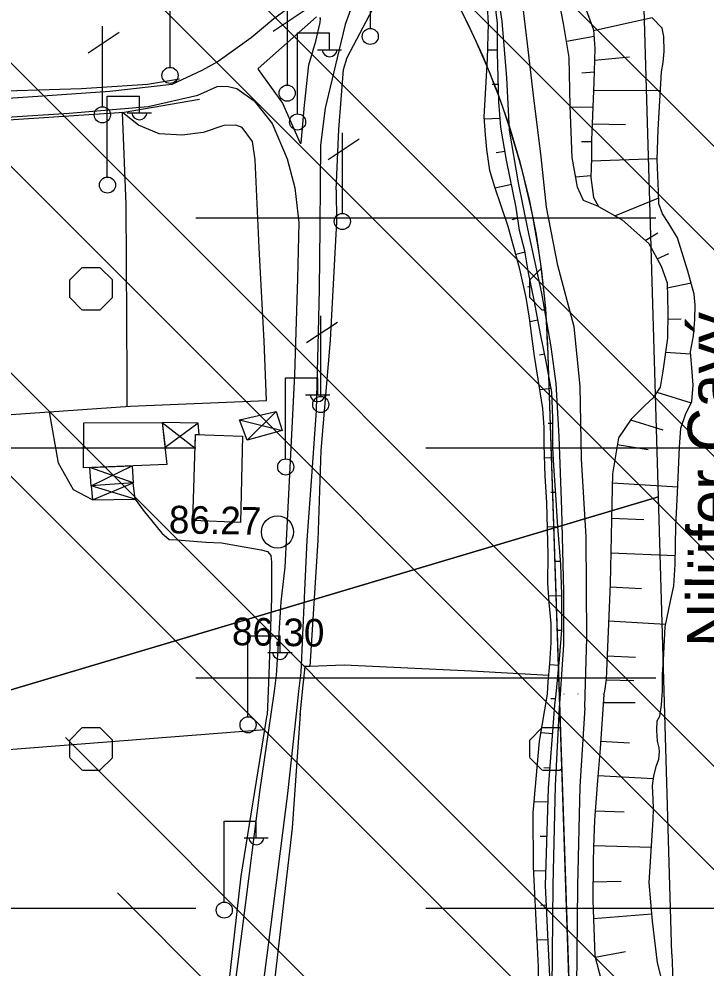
# Model space of a CAD drawing. Extents: x 417995 to 421451, y 4454518 to 4458015.
# Drawn here: x 419993.9 to 420143.3, y 4457143.9 to 4457350.1 of the extents above; entities that cross this region are included whole.
import ezdxf

# ---------------------------------------------------------------- set-up
doc = ezdxf.new("R2010")
doc.units = 0
for name, color, linetype in [('ADAKENARI', 7, 'Continuous'), ('B_Mesken', 7, 'Continuous'), ('B_Sundurma', 7, 'Continuous'), ('Hid_Dere_Sulu_Yat_Gen', 7, 'Continuous'), ('PL_KA_TARIM_ALANI', 7, 'Continuous'), ('PL_TA_K_DERE', 7, 'Continuous'), ('S_Elektrik_Diregi', 7, 'Continuous'), ('S_Kuyu', 7, 'Continuous'), ('S_Telefon_Diregi', 7, 'Continuous'), ('Sev_Sevalti', 7, 'Continuous'), ('Sev_Sevustu', 7, 'Continuous'), ('Sev_Tarama', 7, 'Continuous'), ('Sinir_itirazli_Mulkiyet', 7, 'Continuous'), ('SN_TR_SIVILASMA', 7, 'Continuous'), ('SN_TR_TASKIN', 7, 'Continuous'), ('TR_TARIMALANI', 7, 'Continuous'), ('Y_Cay_Dere', 7, 'Continuous'), ('Y_Kot_Noktasi', 7, 'Continuous'), ('Y_Yol_Kotu', 7, 'Continuous'), ('Yol_Sose', 7, 'Continuous')]:
    doc.layers.add(name, color=color, linetype=linetype)

msp = doc.modelspace()

# ---------------------------------------------------------------- linework, layer by layer
at = {"layer": 'ADAKENARI'}
msp.add_line((420108.87, 4457279.14), (420116.2, 4457058.93), dxfattribs=at)
msp.add_arc((419935.89, 4457273.37), 173.08, 1.9073, 28.7282, dxfattribs=at)
at = {"layer": 'B_Mesken'}
for points in [[(420026.1, 4457253.3), (420008.01, 4457252.57), (420008.06, 4457262.37), (420025.1, 4457262.45)], [(420032.33, 4457259.82), (420042.52, 4457259.43), (420042.1, 4457240.71), (420031.72, 4457241.1)]]:
    msp.add_lwpolyline(points, close=True, dxfattribs=at)
at = {"layer": 'B_Sundurma'}
for p, q in [((420049.86, 4457264.81), (420043.53, 4457258.59)), ((420025.1, 4457262.45), (420032.23, 4457256.86)), ((420032.88, 4457262.3), (420025.7, 4457257)), ((420041.91, 4457262.99), (420051.14, 4457260.69)), ((420018.75, 4457249.32), (420009.35, 4457252.63)), ((420009.63, 4457248.65), (420018.55, 4457253)), ((420019.21, 4457245.78), (420009.63, 4457248.65)), ((420009.95, 4457245.64), (420018.75, 4457249.32))]:
    msp.add_line(p, q, dxfattribs=at)
for points in [[(420041.91, 4457262.99), (420049.86, 4457264.81), (420051.14, 4457260.69), (420043.53, 4457258.59)], [(420032.88, 4457262.3), (420025.1, 4457262.45), (420025.7, 4457257), (420032.23, 4457256.86), (420032.33, 4457259.82), (420033.14, 4457259.79)], [(420018.75, 4457249.32), (420009.63, 4457248.65), (420009.35, 4457252.63), (420018.55, 4457253)], [(420009.95, 4457245.64), (420019.21, 4457245.78), (420018.75, 4457249.32), (420009.63, 4457248.65)]]:
    msp.add_lwpolyline(points, close=True, dxfattribs=at)
at = {"layer": 'Hid_Dere_Sulu_Yat_Gen'}
for points in [[(420133.78, 4457203.16), (420133.82, 4457204.03), (420133.84, 4457207.67), (420134.05, 4457210.86), (420134.4, 4457218.05), (420135.61, 4457223.61), (420136.34, 4457226.9), (420136.58, 4457231.56), (420136.78, 4457239.99), (420137.02, 4457245.61), (420137.52, 4457257.06), (420137.82, 4457261.19), (420138.88, 4457264.13), (420140.21, 4457267.01), (420140.54, 4457270.5), (420140.24, 4457274.32), (420139.92, 4457277.79), (420140.57, 4457281.24), (420140.88, 4457284.77), (420140.96, 4457287.93), (420140.76, 4457290.34), (420139.34, 4457295.32), (420137.13, 4457302.56), (420135.24, 4457305.69), (420133.83, 4457307.8), (420133.06, 4457309.95), (420132.98, 4457312.61), (420132.66, 4457319.57), (420132.93, 4457326.01), (420133.65, 4457338.66), (420134.02, 4457340.64), (420134.23, 4457343.02), (420134.14, 4457346.34), (420133.76, 4457348.13), (420131.6, 4457350.34)], [(420132.61, 4457195.52), (420132.68, 4457197.58), (420133.25, 4457198.6), (420133.65, 4457201.02), (420133.78, 4457203.16)], [(420135.9, 4457132.74), (420132.77, 4457144.99), (420131.69, 4457154.07), (420130.93, 4457162.48), (420131.69, 4457173.81), (420131.8, 4457176.17), (420131.88, 4457178.44), (420131.82, 4457180.59), (420131.69, 4457183.5), (420131.96, 4457185.66), (420132.51, 4457187.85), (420133.02, 4457189.28), (420133.17, 4457190.84), (420133.13, 4457191.72), (420132.89, 4457192.6), (420132.76, 4457193.15), (420132.61, 4457195.52)]]:
    msp.add_lwpolyline(points, dxfattribs=at)
at = {"layer": 'PL_KA_TARIM_ALANI'}
for p, q in [((420132.98, 4457246.25), (420129.11, 4457379.11)), ((419159.16, 4456956.55), (420132.98, 4457246.25)), ((420132.98, 4457246.25), (419159.16, 4456956.55)), ((420135.88, 4457146.88), (420132.98, 4457246.25))]:
    msp.add_line(p, q, dxfattribs=at)
msp.add_arc((420548.74, 4457158.92), 413.04, 181.6696, 190.112, dxfattribs=at)
at = {"layer": 'PL_TA_K_DERE'}
msp.add_lwpolyline([(420087.66, 4457356.57), (420091.39, 4457349.37), (420094.77, 4457342.01), (420097.81, 4457334.5), (420100.49, 4457326.86), (420102.82, 4457319.1), (420104.77, 4457311.24), (420106.36, 4457303.29), (420107.57, 4457295.28), (420108.41, 4457287.22), (420108.87, 4457279.14), (420116.2, 4457058.93)], dxfattribs=at)
at = {"layer": 'S_Elektrik_Diregi'}
for p, q in [((420054.49, 4457329.57), (420054.49, 4457347.07)), ((420054.49, 4457347.07), (420061.49, 4457347.07)), ((420061.49, 4457343.57), (420061.49, 4457347.07)), ((420058.83, 4457343.43), (420064.08, 4457343.43)), ((420013.15, 4457315.85), (420013.15, 4457333.35)), ((420013.15, 4457333.35), (420020.15, 4457333.35)), ((420020.15, 4457329.85), (420020.15, 4457333.35)), ((420017.49, 4457329.71), (420022.74, 4457329.71)), ((420051.91, 4457254.6), (420051.91, 4457272.1)), ((420051.91, 4457272.1), (420058.91, 4457272.1)), ((420058.91, 4457268.6), (420058.91, 4457272.1)), ((420056.25, 4457268.46), (420061.5, 4457268.46)), ((420043.72, 4457198.56), (420043.72, 4457216.06)), ((420043.72, 4457216.06), (420050.72, 4457216.06)), ((420050.72, 4457212.56), (420050.72, 4457216.06)), ((420048.06, 4457212.42), (420053.31, 4457212.42)), ((420038.55, 4457158.3), (420038.55, 4457175.8)), ((420038.55, 4457175.8), (420045.55, 4457175.8)), ((420045.55, 4457172.3), (420045.55, 4457175.8)), ((420042.89, 4457172.16), (420048.14, 4457172.16))]:
    msp.add_line(p, q, dxfattribs=at)
for centre in [(420054.52, 4457327.73), (420013.19, 4457314.02), (420051.94, 4457252.76), (420043.75, 4457196.72), (420038.58, 4457156.46)]:
    msp.add_circle(centre, 1.75, dxfattribs=at)
for centre in [(420061.49, 4457343.58), (420020.15, 4457329.87), (420058.91, 4457268.61), (420050.72, 4457212.57), (420045.55, 4457172.31)]:
    msp.add_arc(centre, 1.66, 184.8384, 355.1464, dxfattribs=at)
at = {"layer": 'S_Kuyu'}
msp.add_circle((420050.14, 4457238.63), 3.5, dxfattribs=at)
at = {"layer": 'S_Telefon_Diregi'}
for p, q in [((420070.35, 4457348.07), (420070.35, 4457365.57)), ((420026.82, 4457339.6), (420026.82, 4457357.1)), ((420052.29, 4457335.75), (420052.29, 4457353.25)), ((420049.18, 4457347.47), (420055.93, 4457351.92)), ((420008.99, 4457342.76), (420015.74, 4457347.21)), ((420012.1, 4457331.04), (420012.1, 4457348.54)), ((420061.17, 4457319.58), (420067.92, 4457324.03)), ((420064.28, 4457307.86), (420064.28, 4457325.36)), ((420059.58, 4457268.08), (420059.58, 4457285.58)), ((420056.47, 4457279.81), (420063.22, 4457284.25))]:
    msp.add_line(p, q, dxfattribs=at)
for centre in [(420070.32, 4457346.32), (420026.79, 4457337.85), (420052.26, 4457334), (420012.07, 4457329.29), (420064.25, 4457306.11), (420059.55, 4457266.33)]:
    msp.add_circle(centre, 1.75, dxfattribs=at)
at = {"layer": 'Sev_Sevalti'}
for points in [[(420119.97, 4457309.36), (420116.67, 4457310.63), (420115.39, 4457313.55), (420114.21, 4457320.01), (420113.75, 4457331.13), (420113.54, 4457341.76), (420112.36, 4457349.11), (420110.06, 4457360.86), (420106.52, 4457367.02), (420100.31, 4457373.66), (420098.25, 4457378.73), (420098.8, 4457382.39), (420103.44, 4457389.24)], [(420108.87, 4457203.5), (420108.99, 4457206.04), (420109.37, 4457210), (420109.62, 4457214.64), (420109.66, 4457218.76), (420109.21, 4457223.29), (420108.94, 4457227.57), (420109.01, 4457233.69), (420108.67, 4457245.07), (420108.33, 4457250.79), (420108.16, 4457257.57), (420108.11, 4457261.3), (420107.87, 4457265.43), (420106, 4457276.85), (420105.57, 4457280.13), (420104.94, 4457285.06), (420104.19, 4457289.61), (420102.84, 4457295.77), (420100.28, 4457305), (420098.85, 4457309.3), (420097.34, 4457313.75), (420096.31, 4457317.19), (420095.66, 4457321.73), (420095.34, 4457324.92), (420095.09, 4457328.86), (420095.77, 4457341.44), (420096.01, 4457349.12), (420095.77, 4457352.89)], [(420133.78, 4457203.16), (420133.82, 4457204.03), (420133.84, 4457207.67), (420134.05, 4457210.86), (420134.4, 4457218.05), (420135.61, 4457223.61), (420136.34, 4457226.9), (420136.58, 4457231.56), (420136.78, 4457239.99), (420137.02, 4457245.61), (420137.52, 4457257.06), (420137.82, 4457261.19), (420138.88, 4457264.13), (420140.21, 4457267.01), (420140.54, 4457270.5), (420140.24, 4457274.32), (420139.92, 4457277.79), (420140.57, 4457281.24), (420140.88, 4457284.77), (420140.96, 4457287.93), (420140.76, 4457290.34), (420139.34, 4457295.32), (420137.13, 4457302.56), (420135.24, 4457305.69), (420133.83, 4457307.8), (420133.06, 4457309.95), (420132.98, 4457312.61), (420132.66, 4457319.57), (420132.93, 4457326.01), (420133.65, 4457338.66), (420134.02, 4457340.64), (420134.23, 4457343.02), (420134.14, 4457346.34), (420133.76, 4457348.13), (420131.6, 4457350.34)], [(420121.91, 4456992.61), (420119.22, 4457001.62), (420113.98, 4457022.89), (420112.44, 4457038.68), (420112.59, 4457047.41), (420110.63, 4457065.18), (420107.65, 4457087.91), (420107.06, 4457106.15), (420106.74, 4457126.52), (420106.88, 4457144.15), (420105.84, 4457165.85), (420105.75, 4457177.57), (420107.13, 4457193.19), (420108.85, 4457203.42)], [(420108.85, 4457203.42), (420108.87, 4457203.5)], [(420108.86, 4457203.42), (420108.87, 4457203.5)], [(420132.61, 4457195.52), (420132.68, 4457197.58), (420133.25, 4457198.6), (420133.65, 4457201.02), (420133.78, 4457203.16)], [(420135.9, 4457132.74), (420132.77, 4457144.99), (420131.69, 4457154.07), (420130.93, 4457162.48), (420131.69, 4457173.81), (420131.8, 4457176.17), (420131.88, 4457178.44), (420131.82, 4457180.59), (420131.69, 4457183.5), (420131.96, 4457185.66), (420132.51, 4457187.85), (420133.02, 4457189.28), (420133.17, 4457190.84), (420133.13, 4457191.72), (420132.89, 4457192.6), (420132.76, 4457193.15), (420132.61, 4457195.52)]]:
    msp.add_lwpolyline(points, dxfattribs=at)
at = {"layer": 'Sev_Sevustu'}
for points in [[(420109.43, 4457140.54), (420108.4, 4457161.84), (420109.08, 4457182.98), (420110.46, 4457201.01), (420110.7, 4457203.4), (420111.48, 4457210.99), (420111.98, 4457217.32), (420111.98, 4457225.04), (420111.78, 4457231.56), (420111.01, 4457240.74), (420110.71, 4457245.58), (420110.26, 4457253.11), (420109.99, 4457256.93), (420110, 4457263.44), (420109.79, 4457269.04), (420108.56, 4457275.69), (420107.38, 4457281.34), (420105.98, 4457289.04), (420104.7, 4457294.95), (420103.92, 4457299.72), (420102.75, 4457304.14), (420102.03, 4457309.14), (420099.9, 4457319.45), (420098.74, 4457326.62), (420098.26, 4457332.09), (420097.99, 4457342.77), (420097.98, 4457349.23), (420096.9, 4457358.18)], [(420115.93, 4457355.7), (420118.85, 4457347.76), (420119.17, 4457343.7), (420118.91, 4457336.33), (420118.42, 4457323.79), (420118.43, 4457319.84), (420118.24, 4457315.69), (420118.88, 4457311.32), (420119.97, 4457309.36), (420125.09, 4457306.45), (420130.89, 4457301.31), (420133.57, 4457296.36), (420134.87, 4457292.74), (420135, 4457286.39), (420134.96, 4457280.73), (420133.94, 4457273.6), (420133.32, 4457270.12), (420131.84, 4457267.75), (420129.98, 4457266.08), (420127.05, 4457263.18), (420124.26, 4457259.08), (420123.01, 4457251.3), (420122.84, 4457244.73), (420122.5, 4457227.35), (420121.63, 4457206.62), (420121.21, 4457204.07), (420121.13, 4457203.37), (420121.12, 4457203.29), (420121.13, 4457203.37)], [(420121.12, 4457203.29), (420120.28, 4457191.61), (420119.71, 4457184.64), (420119.04, 4457176.03), (420118.84, 4457170.12), (420118.78, 4457166.86), (420118.71, 4457158.55), (420119.15, 4457146.53), (420120.49, 4457141.26)]]:
    msp.add_lwpolyline(points, dxfattribs=at)
at = {"layer": 'Sev_Tarama'}
for p, q in [((420118.86, 4457347.62), (420131.6, 4457350.4)), ((420118.96, 4457346.34), (420112.98, 4457345.25)), ((420097.99, 4457343.35), (420095.83, 4457343.37)), ((420119.08, 4457341.14), (420126.64, 4457341.9)), ((420118.99, 4457338.57), (420116.3, 4457338.37)), ((420098.17, 4457335.85), (420096.82, 4457335.86)), ((420118.84, 4457334.66), (420133.42, 4457334.6)), ((420118.7, 4457330.97), (420113.76, 4457330.89)), ((420098.58, 4457328.48), (420095.12, 4457328.31)), ((420118.56, 4457327.33), (420125.77, 4457327.18)), ((420118.42, 4457323.45), (420116.25, 4457323.43)), ((420099.61, 4457321.28), (420097.71, 4457321)), ((420118.4, 4457319.26), (420132.67, 4457319.82)), ((420118.25, 4457316.02), (420114.99, 4457315.76)), ((420101.01, 4457314.11), (420097.48, 4457313.33)), ((420123.49, 4457307.36), (420133.02, 4457311.22)), ((420102.37, 4457306.79), (420101.13, 4457306.48)), ((420130.11, 4457302), (420132.86, 4457303.65)), ((420103.96, 4457299.47), (420101.96, 4457298.95)), ((420132.68, 4457298.01), (420135.24, 4457299.18)), ((420105.33, 4457292.03), (420104.53, 4457291.86)), ((420134.89, 4457291.69), (420140.06, 4457292.8)), ((420134.99, 4457284.91), (420137.94, 4457284.95)), ((420106.78, 4457284.63), (420105.04, 4457284.33)), ((420108.24, 4457277.25), (420107.11, 4457277.07)), ((420134.53, 4457277.74), (420139.96, 4457277.37)), ((420109.64, 4457269.84), (420107.2, 4457269.51)), ((420132.63, 4457269.03), (420140.07, 4457266.71)), ((420110, 4457262.2), (420109.03, 4457262.17)), ((420126.9, 4457262.97), (420133.89, 4457260.8)), ((420124.03, 4457257.62), (420130.74, 4457256.56)), ((420110.15, 4457254.71), (420108.23, 4457254.64)), ((420122.96, 4457249.31), (420137.15, 4457248.45)), ((420110.61, 4457247.23), (420109.58, 4457247.19)), ((420122.77, 4457241.62), (420129.8, 4457241.33)), ((420111.09, 4457239.74), (420108.83, 4457239.65)), ((420122.63, 4457234.13), (420136.63, 4457233.54)), ((420111.72, 4457232.25), (420110.36, 4457232.2)), ((420122.47, 4457226.69), (420129.31, 4457226.36)), ((420111.98, 4457224.74), (420109.12, 4457224.66)), ((420122.16, 4457219.32), (420134.51, 4457218.56)), ((420111.97, 4457217.22), (420110.81, 4457217.2)), ((420121.84, 4457211.69), (420127.95, 4457211.41)), ((420111.34, 4457209.65), (420109.35, 4457209.74)), ((420121.68, 4457206.5), (420127.63, 4457206.37)), ((420110.6, 4457202.36), (420109.6, 4457202.38)), ((420121, 4457201.58), (420127.92, 4457201.54)), ((420109.98, 4457194.79), (420107.43, 4457194.95)), ((420120.39, 4457193.15), (420126.65, 4457192.83)), ((420109.41, 4457187.32), (420108.02, 4457187.41)), ((420119.8, 4457185.68), (420131.88, 4457185.06)), ((420108.98, 4457179.93), (420105.96, 4457179.96)), ((420119.2, 4457178.05), (420125.53, 4457177.84)), ((420108.74, 4457172.48), (420107.27, 4457172.46)), ((420118.85, 4457170.51), (420131.45, 4457170.16)), ((420108.5, 4457165), (420105.88, 4457164.94)), ((420118.74, 4457162.59), (420124.85, 4457162.73)), ((420108.61, 4457157.5), (420107.43, 4457157.47)), ((420118.86, 4457154.6), (420131.55, 4457155.64)), ((420108.97, 4457150.01), (420106.6, 4457149.95)), ((420119.22, 4457146.26), (420125.78, 4457147.43))]:
    msp.add_line(p, q, dxfattribs=at)
at = {"layer": 'Sinir_itirazli_Mulkiyet'}
for points in [[(420062.91, 4457312.97), (420063.49, 4457326.06), (420064.5, 4457339.15), (420065.32, 4457341.75), (420074.25, 4457358.86), (420076.78, 4457362.18), (420077.69, 4457363.38)], [(420028.83, 4457337.04), (420021.87, 4457335.84), (420007.55, 4457334.92), (419984.07, 4457334.21), (419960.31, 4457333.23), (419939.62, 4457331.77), (419914.78, 4457330.31), (419891.49, 4457328.02), (419877.22, 4457325.69), (419859.7, 4457323.59), (419850.79, 4457322)], [(419826.88, 4457307.06), (419848.07, 4457313.08), (419849.93, 4457313.61), (419852.93, 4457314.4), (419866.19, 4457316.55), (419890.51, 4457319.09), (419893.61, 4457319.47), (419917.67, 4457322.15), (419947.96, 4457325.27), (419954.83, 4457325.77), (419976.3, 4457327.17), (420016.81, 4457329.83), (420033.16, 4457332.68)], [(420017.46, 4457265.88), (420017.44, 4457272), (420017.24, 4457309.76), (420016.44, 4457329.8)], [(420047.79, 4457267.21), (420047.27, 4457280.09), (420046.17, 4457300.37), (420045.3, 4457319.48), (420044.69, 4457323.52), (420042.49, 4457326.54), (420041.12, 4457327.05), (420038.52, 4457326.99), (420033.98, 4457325.42), (420029.4, 4457324.86), (420024.44, 4457325.15), (420019.92, 4457327.02), (420016.44, 4457329.8)], [(420062.91, 4457312.97), (420062.99, 4457306), (420061.59, 4457280.3), (420059.58, 4457256.32), (420058.9, 4457236.75), (420057.21, 4457209.43), (420056.09, 4457209.4), (420055.54, 4457203.99)], [(419846.29, 4457232.38), (419849.81, 4457235.63), (419852.26, 4457237.5), (419855.07, 4457238.98), (419859.55, 4457241), (419863.26, 4457242.34), (419866.9, 4457243.72), (419870.32, 4457244.39), (419876.79, 4457244.95), (419884.41, 4457246.25), (419895.62, 4457251.12), (419900.37, 4457252.85), (419903.51, 4457254.09), (419909.06, 4457256.25), (419914.14, 4457257.83), (419925.87, 4457259.25), (419944.55, 4457260.86), (420018.14, 4457265.95), (420047.79, 4457267.21)], [(420053.6, 4457268.16), (420053.58, 4457268.11)], [(420009.95, 4457245.64), (420005.79, 4457247.76), (420002.52, 4457253.58), (420000.6, 4457264.74)], [(420019.21, 4457245.78), (420020.97, 4457243.37), (420025, 4457238.38), (420026.63, 4457237.03), (420028.35, 4457236.92), (420034.58, 4457236.39), (420038.01, 4457236.28), (420046.58, 4457234.75), (420048.01, 4457234.36), (420048.69, 4457233.54), (420048.88, 4457232.09), (420048.85, 4457229.49), (420048.86, 4457224.25), (420048.29, 4457207.8), (420048.12, 4457204.07)], [(420109.13, 4457207.47), (420092.36, 4457208.39), (420064.61, 4457209.68), (420057.21, 4457209.43)], [(420048.12, 4457204.07), (420047.89, 4457198.9)], [(420055.54, 4457203.99), (420055.03, 4457198.85)], [(419885.97, 4457181.54), (419944.14, 4457187.4), (419981.38, 4457190.54), (420047.43, 4457195.74), (420047.89, 4457198.9)], [(420055.05, 4457199.1), (420053.33, 4457174.29), (420048.72, 4457134.28), (420043.65, 4457093.07), (420038.97, 4457052.4), (420037.64, 4457039.32)], [(419934.24, 4457093.06), (419972.01, 4457097.19), (420034.85, 4457101.58), (420038.21, 4457127.97), (420042.23, 4457163.84), (420047.43, 4457195.74)]]:
    msp.add_lwpolyline(points, dxfattribs=at)
at = {"layer": 'SN_TR_SIVILASMA'}
for p, q in [((421278.81, 4456188.63), (420012.21, 4457455.23)), ((421278.58, 4456166.41), (420006.13, 4457438.86)), ((421278.12, 4456121.97), (419993.97, 4457406.12)), ((421277.88, 4456099.75), (419987.89, 4457389.75)), ((421277.42, 4456055.31), (419975.73, 4457357.01)), ((421277.19, 4456033.09), (419969.65, 4457340.64)), ((421276.73, 4455988.66), (419957.49, 4457307.89)), ((421276.49, 4455966.44), (419971.97, 4457270.96)), ((421276.03, 4455922), (420004.05, 4457193.98)), ((421275.8, 4455899.78), (420015.35, 4457160.22))]:
    msp.add_line(p, q, dxfattribs=at)
at = {"layer": 'SN_TR_TASKIN'}
for p, q in [((420032.43, 4457306.9), (420132.43, 4457306.9)), ((419932.43, 4457256.9), (420032.43, 4457256.9)), ((420082.43, 4457256.9), (420182.43, 4457256.9)), ((420032.43, 4457206.9), (420132.43, 4457206.9)), ((419932.43, 4457156.9), (420032.43, 4457156.9)), ((420082.43, 4457156.9), (420182.43, 4457156.9))]:
    msp.add_line(p, q, dxfattribs=at)
at = {"layer": 'TR_TARIMALANI'}
for p, q in [((420005, 4457293.4), (420007.71, 4457296.11)), ((420007.75, 4457296.14), (420011.58, 4457296.14)), ((420014.25, 4457293.4), (420011.54, 4457296.11)), ((420105, 4457293.4), (420107.49, 4457295.9)), ((420005.04, 4457289.6), (420005.04, 4457293.43)), ((420014.29, 4457289.6), (420014.29, 4457293.43)), ((420105.04, 4457289.6), (420105.04, 4457293.43)), ((420007.71, 4457286.86), (420005, 4457289.57)), ((420011.54, 4457286.86), (420014.25, 4457289.57)), ((420107.71, 4457286.86), (420105, 4457289.57)), ((420007.75, 4457286.89), (420011.58, 4457286.89)), ((420107.75, 4457286.89), (420108.44, 4457286.89)), ((420005, 4457193.4), (420007.71, 4457196.11)), ((420007.75, 4457196.14), (420011.58, 4457196.14)), ((420014.25, 4457193.4), (420011.54, 4457196.11)), ((420105, 4457193.4), (420107.71, 4457196.11)), ((420107.75, 4457196.14), (420111.63, 4457196.14)), ((420005.04, 4457189.6), (420005.04, 4457193.43)), ((420014.29, 4457189.6), (420014.29, 4457193.43)), ((420105.04, 4457189.6), (420105.04, 4457193.43)), ((420007.71, 4457186.86), (420005, 4457189.57)), ((420011.54, 4457186.86), (420014.25, 4457189.57)), ((420107.71, 4457186.86), (420105, 4457189.57)), ((420007.75, 4457186.89), (420011.58, 4457186.89)), ((420107.75, 4457186.89), (420111.58, 4457186.89)), ((420111.54, 4457186.86), (420111.93, 4457187.26))]:
    msp.add_line(p, q, dxfattribs=at)
at = {"layer": 'Yol_Sose'}
for points in [[(420117.04, 4457203.34), (420117.39, 4457215.57), (420117.22, 4457237.57), (420116.27, 4457254.5), (420115.94, 4457270.35), (420114.64, 4457283.24), (420111.1, 4457296.51), (420108.62, 4457309.23), (420107.45, 4457320.15), (420105.83, 4457333.59), (420104.53, 4457344.72), (420103, 4457357.49), (420101.45, 4457364.1), (420097.64, 4457372.11), (420093.09, 4457376.7), (420087.63, 4457382.03), (420087.02, 4457383.05)], [(420082.87, 4457380.72), (420080.47, 4457377.38), (420075.98, 4457373.07), (420072.52, 4457370.07), (420069.53, 4457366.82), (420063.52, 4457361.18), (420058.45, 4457356.85), (420049.38, 4457350.17), (420044.4, 4457346.01), (420037.27, 4457340.88), (420033.69, 4457338.93), (420027.2, 4457335.88), (420013.68, 4457334.33), (419998.07, 4457333.24), (419977.35, 4457331.92), (419958.06, 4457330.44), (419936.32, 4457328.91), (419917.14, 4457326.6)], [(420082.46, 4457370.62), (420078.42, 4457367.58), (420072.85, 4457363.54), (420069.93, 4457360.45), (420067.78, 4457356.93), (420064.88, 4457348.93), (420063.1, 4457341.67), (420060.55, 4457330.71), (420059.52, 4457322.69), (420059.46, 4457314.34), (420059.37, 4457304.77), (420059.24, 4457291.43), (420058.97, 4457281.99), (420058.54, 4457265), (420057.53, 4457250.72), (420056.53, 4457236.83), (420055.92, 4457224.35), (420055.2, 4457208.09), (420054.74, 4457204)], [(420091, 4457370.23), (420093.56, 4457367.33), (420096.15, 4457362.94), (420097.59, 4457358.31), (420098.92, 4457349.64), (420099.95, 4457337.31), (420100.49, 4457325.94), (420102.46, 4457314.53), (420104.5, 4457304.5), (420107.54, 4457290.56), (420109.57, 4457278.9), (420110.63, 4457270.91), (420111.32, 4457259.41), (420111.91, 4457243.55), (420112.35, 4457225.66), (420112.36, 4457214.1), (420111.59, 4457203.39)], [(420058.66, 4457350.57), (420045.95, 4457339.33), (420045.94, 4457339.1), (420051.25, 4457331.84), (420055.06, 4457323.14), (420055.27, 4457323.1), (420056.04, 4457331.4), (420056.96, 4457340.13), (420058.51, 4457345.32), (420059.41, 4457349.38), (420059.49, 4457350.2), (420059.35, 4457350.44)], [(419903.39, 4457320.83), (419933.79, 4457324.62), (419953.92, 4457326.65), (419977.71, 4457327.89), (420004.86, 4457329.63), (420022.05, 4457331.08), (420032.86, 4457333.52), (420037.05, 4457335.42), (420039.14, 4457335.52), (420041.32, 4457334.99), (420045.06, 4457332.32), (420049.01, 4457327.37), (420052.23, 4457319.75), (420053.95, 4457313.39), (420054.76, 4457305.92), (420054.5, 4457293.74), (420053.85, 4457272.76), (420051.72, 4457230.96), (420050.9, 4457223.43), (420049.89, 4457207.53), (420049.42, 4457204.05)], [(420049.42, 4457204.05), (420048.81, 4457199.58)], [(420054.74, 4457204), (420054.19, 4457199.11)], [(420111.59, 4457203.39), (420111.38, 4457200.51)], [(420112.47, 4457203.39), (420112.47, 4457203.46)], [(420115.45, 4457203.43), (420115.45, 4457203.35)], [(420116.96, 4457200.41), (420117.04, 4457203.34)], [(420111.38, 4457200.51), (420110.54, 4457183.54), (420110.02, 4457161.85), (420109.77, 4457139.51), (420109.98, 4457126.41), (420111.09, 4457105.7), (420111.67, 4457094.38), (420113.97, 4457076.63), (420116.75, 4457060.94), (420118.57, 4457049.82), (420120.41, 4457035.34), (420122.62, 4457020.01)], [(420116.96, 4457200.41), (420115.88, 4457183.34), (420115.36, 4457161.76), (420115.12, 4457139.52), (420115.32, 4457126.6), (420116.43, 4457105.98), (420117, 4457094.86), (420119.25, 4457077.44), (420122.02, 4457061.83), (420123.86, 4457050.59), (420124.36, 4457046.65)], [(420048.81, 4457199.58), (420046.34, 4457182.65), (420042.65, 4457153.54), (420039.89, 4457132.41), (420038.14, 4457115.8), (420035.34, 4457095.58), (420032.92, 4457072.23), (420031.01, 4457046.57), (420029.54, 4457032.26), (420027.7, 4457017.4), (420025.44, 4456996.3), (420023.01, 4456975.66), (420018.67, 4456952.39), (420016.13, 4456938.09), (420015.17, 4456930.57), (420013.2, 4456911.6)], [(420054.19, 4457199.11), (420052.34, 4457181.83), (420048.65, 4457152.76), (420045.91, 4457131.7), (420044.16, 4457115.06), (420041.36, 4457094.85), (420038.95, 4457071.69), (420037.05, 4457046.04), (420035.56, 4457031.58), (420033.72, 4457016.71), (420031.46, 4456995.62), (420029.01, 4456974.75), (420024.63, 4456951.31), (420022.12, 4456937.18), (420021.18, 4456929.87), (420019.23, 4456910.97)]]:
    msp.add_lwpolyline(points, dxfattribs=at)

# ---------------------------------------------------------------- texts
at = {"layer": 'Y_Cay_Dere'}
msp.add_text('Nilüfer Çayý', height=10, rotation=89.8174, dxfattribs=at).set_placement((420149.18, 4457213.57))
at = {"layer": 'Y_Kot_Noktasi'}
msp.add_text('86.27', height=6, rotation=359.0012, dxfattribs=at).set_placement((420026.5, 4457238.35))
at = {"layer": 'Y_Yol_Kotu'}
msp.add_text('86.30', height=6, rotation=359.0012, dxfattribs=at).set_placement((420040.22, 4457214.05))

doc.saveas('drawing.dxf')
